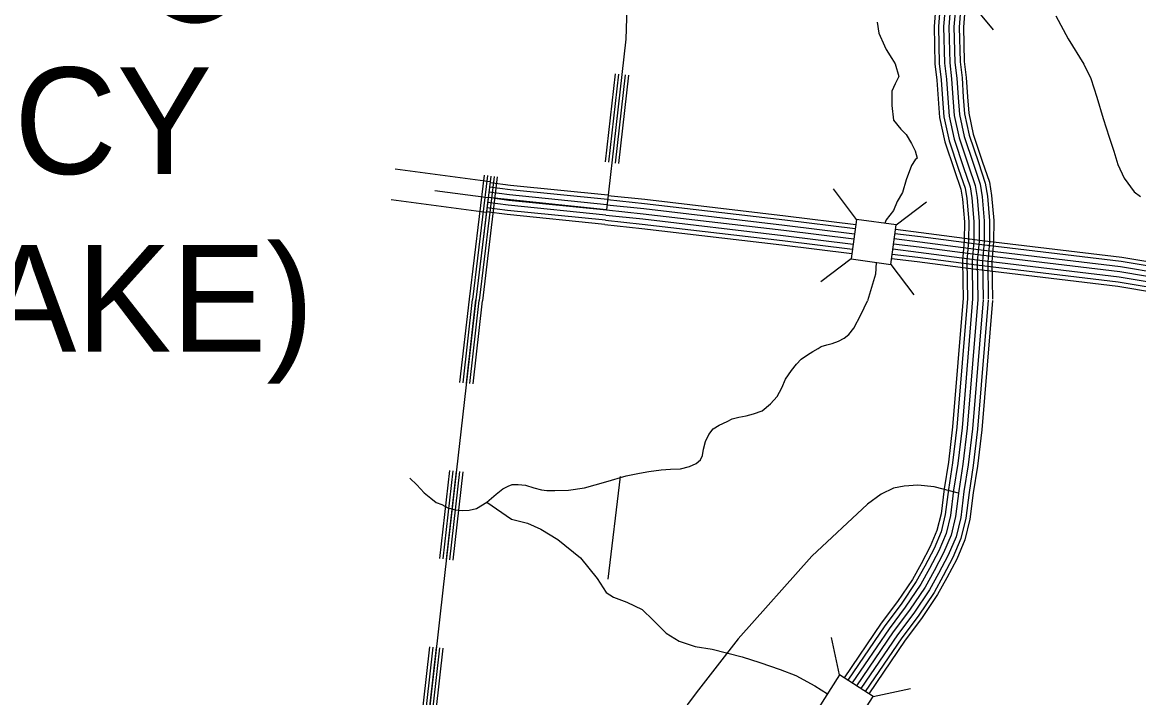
# Model space of a CAD drawing. Extents: x 1788175 to 1969470, y 584502 to 738744.
# Drawn here: x 1809536 to 1816177, y 650251 to 654272 of the extents above; entities that cross this region are included whole.
import ezdxf

# ---------------------------------------------------------------- set-up
doc = ezdxf.new("R2010")
doc.units = 0
for name, color, linetype in [('DESIGN - DRAINAGE - Bridges', 7, 'Continuous'), ('DESIGN - TRANSPORTATION - Edge of Traveled Way', 7, 'Continuous'), ('DESIGN - TRANSPORTATION - Text', 7, 'Continuous'), ('SURVEY - CONTOURS - Index with Text', 7, 'Continuous'), ('SURVEY - CONTROL with Text', 7, 'Continuous'), ('SURVEY - DRAINAGE - Natural Features', 7, 'Continuous'), ('SURVEY - DRAINAGE - Storm Sewer', 7, 'Continuous'), ('SURVEY - TRANSPORTATION - Roads', 7, 'Continuous')]:
    doc.layers.add(name, color=color, linetype=linetype)

msp = doc.modelspace()

# ---------------------------------------------------------------- linework, layer by layer
at = {"layer": 'DESIGN - TRANSPORTATION - Edge of Traveled Way'}
for points in [[(1815683.9, 654310.8), (1815757.6, 654172.8), (1815851.3, 654022.9), (1815893.2, 653936.9), (1815929, 653825), (1815964.8, 653699), (1816000.6, 653587.1), (1816028.4, 653505.2), (1816052.3, 653425.2), (1816090.1, 653343.2), (1816150, 653263.3), (1816187.9, 653235.2)], [(1814621.3, 654272.2), (1814632.1, 654207.5), (1814664.5, 654132), (1814675.2, 654110.4), (1814707.6, 654056.5), (1814729.2, 654024.1), (1814750.7, 653948.6), (1814729.2, 653905.5), (1814707.6, 653862.3), (1814707.6, 653819.2), (1814707.6, 653776.1), (1814718.4, 653689.8), (1814761.5, 653635.8), (1814793.9, 653603.5), (1814826.2, 653549.6), (1814847.8, 653506.4), (1814858.6, 653463.3), (1814847.8, 653452.5), (1814826.2, 653420.1), (1814793.9, 653333.9), (1814772.3, 653258.4), (1814740, 653204.4), (1814718.4, 653150.5), (1814675.2, 653096.6), (1814666.7, 653075.1)], [(1814616.3, 652842.2), (1814610.5, 652773), (1814564.2, 652613.1)], [(1813588.8, 651731.3), (1813600.6, 651776.6), (1813620.3, 651817.9), (1813645.8, 651851.4), (1813681.3, 651873), (1813728.5, 651894.7), (1813758, 651910.4), (1813797.4, 651920.2), (1813842.6, 651928.1), (1813885.9, 651939.9), (1813937.1, 651957.6), (1813986.3, 652000.9), (1814025.6, 652044.2), (1814053.2, 652095.4), (1814076.8, 652146.5), (1814112.2, 652197.7), (1814141.7, 652237.1), (1814169.3, 652266.6), (1814206.7, 652292.2), (1814238.1, 652311.8), (1814269.6, 652329.5), (1814287.3, 652341.3), (1814322.8, 652351.2), (1814354.2, 652359.1), (1814391.6, 652372.8), (1814425.1, 652390.5), (1814452.6, 652412.2), (1814482.1, 652451.5), (1814523.5, 652530.3), (1814564.2, 652613.1)], [(1812097.9, 651372.9), (1812108.5, 651369.9), (1812153.7, 651365.9), (1812195.1, 651367.9), (1812238.4, 651377.8), (1812299.4, 651415.1), (1812354.5, 651462.4), (1812393.8, 651493.9), (1812425.3, 651509.6), (1812450.9, 651519.4), (1812486.3, 651519.4), (1812529.6, 651515.5), (1812578.8, 651499.8), (1812624, 651488), (1812655.5, 651484), (1812702.8, 651484), (1812785.4, 651486), (1812879.9, 651499.8), (1813007.8, 651535.2), (1813127.8, 651570.6), (1813206.5, 651588.3), (1813263.6, 651598.1), (1813336.4, 651608), (1813391.5, 651611.9), (1813450.5, 651613.9), (1813505.6, 651627.7), (1813545, 651645.4), (1813570.5, 651667), (1813582.3, 651692.6), (1813588.2, 651730)], [(1811841.2, 651558.3), (1811883.4, 651517.2), (1811925.6, 651469.5)], [(1811925.6, 651469.5), (1811966.8, 651438.8), (1811998.3, 651413.2), (1812031.7, 651401.4), (1812067.2, 651381.7), (1812093.2, 651374.2)]]:
    msp.add_lwpolyline(points, dxfattribs=at)
at = {"layer": 'DESIGN - TRANSPORTATION - Text'}
msp.add_lwpolyline([(1812299.4, 651415.1), (1812446.7, 651313), (1812540.5, 651290.5), (1812620.3, 651254), (1812722, 651193.4), (1812857.4, 651082.6), (1812954.7, 650959.9), (1813008.3, 650877.5), (1813052.1, 650849.3), (1813131.9, 650818.8), (1813223.7, 650776.3), (1813289.4, 650711.8), (1813366.9, 650635.3), (1813442.7, 650586.9), (1813538.5, 650556.3), (1813640.4, 650539.8), (1813818.1, 650494.8), (1813923.9, 650460.2), (1814043.7, 650419.5), (1814137.5, 650382.9), (1814251.2, 650322.3), (1814326, 650274.6)], dxfattribs=at)
at = {"layer": 'SURVEY - CONTOURS - Index with Text'}
for points in [[(1815230.7, 652974.6), (1816076.8, 652873.3), (1816555.3, 652793.4), (1816657.4, 652759.3), (1816753.8, 652727.7), (1816834.4, 652690.6), (1816874.4, 652669.5)], [(1815220.4, 652888.5), (1816064.5, 652787.4), (1816534.3, 652709), (1816630.2, 652676.9), (1816722.1, 652646.8), (1816796, 652612.8), (1816834, 652592.8)], [(1815220.4, 652888.5), (1816064.5, 652787.4), (1816534.3, 652709), (1816630.2, 652676.9), (1816722.1, 652646.8), (1816796, 652612.8), (1816834, 652592.8)], [(1815224.1, 652919.3), (1816068.9, 652818.1), (1816541.8, 652739.2), (1816639.9, 652706.4), (1816733.4, 652675.8), (1816809.7, 652640.6), (1816848.4, 652620.2)], [(1815227.8, 652950.1), (1816073.3, 652848.8), (1816549.3, 652769.3), (1816649.6, 652735.8), (1816744.8, 652704.7), (1816823.5, 652668.4), (1816862.9, 652647.6)], [(1815213.1, 652827), (1816055.7, 652726), (1816519.2, 652648.6), (1816610.7, 652618.1), (1816699.4, 652589), (1816768.5, 652557.2), (1816805, 652537.9)], [(1815216.7, 652857.7), (1816060.1, 652756.7), (1816526.7, 652678.8), (1816620.4, 652647.5), (1816710.7, 652617.9), (1816782.3, 652585), (1816819.5, 652565.4)], [(1815210, 652801.4), (1816052.1, 652700.6), (1816513, 652623.6), (1816602.6, 652593.6), (1816690, 652565.1), (1816757.2, 652534.1), (1816793, 652515.2)]]:
    msp.add_lwpolyline(points, dxfattribs=at)
at = {"layer": 'SURVEY - CONTROL with Text'}
for points in [[(1814972.9, 654421.2), (1814972.2, 654406.1), (1814959.5, 654247.3), (1814965.1, 654024.6), (1814977, 653926.9), (1814984.5, 653815.1), (1814992.6, 653704.6), (1815024.6, 653560), (1815081.5, 653389.6), (1815119, 653278.1), (1815129, 653218.7), (1815139.9, 653084.2), (1815139.6, 652971.7), (1815129.1, 652851.1), (1815132.5, 652620.9)], [(1814998.5, 654418.6), (1814997.9, 654404.5), (1814985.2, 654246.5), (1814990.7, 654026.5), (1815002.6, 653929.3), (1815010.1, 653816.9), (1815018.2, 653708.3), (1815049.4, 653566.9), (1815105.9, 653397.8), (1815144, 653284.4), (1815154.5, 653221.8), (1815165.7, 653085.2), (1815165.3, 652970.6), (1815154.9, 652850.2), (1815158.2, 652621.3)], [(1815029.4, 654415.5), (1815028.8, 654402.6), (1815016.3, 654245.7), (1815021.7, 654028.8), (1815033.5, 653932.2), (1815041.1, 653819.1), (1815048.9, 653712.8), (1815079.3, 653575.1), (1815135.3, 653407.6), (1815174.2, 653291.9), (1815185.3, 653225.7), (1815196.7, 653086.5), (1815196.3, 652969.2), (1815185.9, 652849.1), (1815189.2, 652621.8)], [(1815060.3, 654412.4), (1815059.8, 654400.6), (1815047.3, 654244.8), (1815052.6, 654031.1), (1815064.3, 653935.1), (1815072, 653821.3), (1815079.7, 653717.4), (1815109.2, 653583.4), (1815164.7, 653417.5), (1815204.3, 653299.5), (1815216.1, 653229.5), (1815227.7, 653087.7), (1815227.3, 652967.8), (1815216.9, 652848), (1815220.2, 652622.2)], [(1815091.2, 654409.4), (1815090.7, 654398.7), (1815078.3, 654244), (1815083.6, 654033.3), (1815095.2, 653938.1), (1815102.9, 653823.4), (1815110.4, 653721.9), (1815139.2, 653591.7), (1815194.1, 653427.3), (1815234.5, 653307), (1815246.9, 653233.4), (1815258.7, 653088.9), (1815258.3, 652966.4), (1815247.9, 652846.9), (1815251.2, 652622.7)], [(1815122.1, 654406.3), (1815121.7, 654396.7), (1815109.4, 654243.1), (1815114.6, 654035.6), (1815126.1, 653941), (1815133.8, 653825.6), (1815141.2, 653726.4), (1815169.1, 653600), (1815223.5, 653437.1), (1815264.6, 653314.6), (1815277.7, 653237.2), (1815289.7, 653090.1), (1815289.3, 652965), (1815279, 652845.7), (1815282.2, 652623.1)], [(1815146.7, 654403.8), (1815146.3, 654395.2), (1815134.1, 654242.5), (1815139.2, 654037.4), (1815150.7, 653943.3), (1815158.5, 653827.4), (1815165.7, 653730), (1815192.9, 653606.6), (1815246.9, 653445), (1815288.7, 653320.6), (1815302.2, 653240.3), (1815314.4, 653091.1), (1815314, 652963.9), (1815303.7, 652844.9), (1815306.9, 652623.5)], [(1815132.8, 652629.4), (1815069.9, 651863.7), (1815044.8, 651653.3), (1815019.7, 651493.9), (1815001.1, 651345.6), (1814977.1, 651245.7), (1814936.8, 651150.2), (1814882.2, 651046.7), (1814831.9, 650955.3), (1814742.6, 650823.1), (1814645.9, 650694), (1814424.8, 650369)], [(1815158.4, 652627.3), (1815095.5, 651861.2), (1815070.3, 651649.8), (1815045.2, 651490.3), (1815026.4, 651341), (1815001.7, 651237.6), (1814960, 651139.2), (1814904.8, 651034.5), (1814853.9, 650941.9), (1814763.5, 650808.2), (1814666.9, 650679.1), (1814446.4, 650355.1)], [(1815189.3, 652624.7), (1815126.4, 651858.1), (1815101, 651645.6), (1815075.9, 651486), (1815057, 651335.5), (1815031.2, 651227.9), (1814988, 651125.9), (1814932.1, 651019.8), (1814880.4, 650925.7), (1814788.8, 650790.3), (1814692.1, 650661.1), (1814472.5, 650338.3)], [(1815220.2, 652622.2), (1815157.2, 651854.9), (1815131.7, 651641.3), (1815106.6, 651481.6), (1815087.5, 651329.9), (1815060.8, 651218.2), (1815016.1, 651112.6), (1814959.4, 651005.1), (1814906.9, 650909.5), (1814814.1, 650772.3), (1814717.3, 650643), (1814498.6, 650321.5)], [(1815220.2, 652622.2), (1815157.2, 651854.9), (1815131.7, 651641.3), (1815106.6, 651481.6), (1815087.5, 651329.9), (1815060.8, 651218.2), (1815016.1, 651112.6), (1814959.4, 651005.1), (1814906.9, 650909.5), (1814814.1, 650772.3), (1814717.3, 650643), (1814498.6, 650321.5)], [(1815251.1, 652619.7), (1815188.1, 651851.8), (1815162.4, 651637.1), (1815137.3, 651477.3), (1815118.1, 651324.4), (1815090.3, 651208.5), (1815044.1, 651099.3), (1814986.7, 650990.4), (1814933.3, 650893.3), (1814839.3, 650754.3), (1814742.6, 650625), (1814524.6, 650304.8)], [(1815282, 652617.1), (1815218.9, 651848.7), (1815193.1, 651632.8), (1815168, 651473), (1815148.6, 651318.8), (1815119.9, 651198.8), (1815072.2, 651086), (1815014, 650975.7), (1814959.8, 650877.1), (1814864.6, 650736.3), (1814767.8, 650607), (1814550.7, 650288)], [(1815306.6, 652615.1), (1815243.5, 651846.3), (1815217.6, 651629.4), (1815192.5, 651469.5), (1815173, 651314.4), (1815143.4, 651191), (1815094.5, 651075.4), (1815035.8, 650964), (1814980.9, 650864.2), (1814884.7, 650722), (1814787.9, 650592.6), (1814571.5, 650274.6)]]:
    msp.add_lwpolyline(points, dxfattribs=at)
at = {"layer": 'SURVEY - DRAINAGE - Natural Features'}
for points in [[(1811017, 657484.7), (1811053.5, 657502.6), (1811060.8, 657505.4), (1811083.1, 657515.1), (1811111.1, 657519), (1811145, 657517), (1811346.9, 657488.8), (1812420.2, 657339.7), (1812603.8, 658352.5), (1813094.9, 657958.3), (1813288.2, 657594.4), (1812947.9, 657281.1), (1812751.9, 656022.6), (1813181.6, 655948.1), (1813126.8, 654171.9), (1813010.9, 653154.3)], [(1813062.9, 653964.9), (1813003.2, 653440.3)], [(1813082.8, 653962.7), (1813023, 653438.1)], [(1813102.7, 653960.4), (1813042.9, 653435.8)], [(1813122.5, 653958.1), (1813062.8, 653433.5)], [(1813141.4, 653956), (1813081.7, 653431.4)], [(1812283, 653361.3), (1812194.9, 652623.2)], [(1812302.8, 653358.7), (1812214.8, 652620.8)], [(1812322.6, 653356), (1812234.6, 652618.5)], [(1812342.5, 653353.4), (1812254.5, 652616.1)], [(1812361.3, 653350.9), (1812273.4, 652613.8)], [(1812307.5, 653229.2), (1812234.6, 652618.5)], [(1813010.9, 653154.3), (1812307.5, 653229.2)], [(1812139.5, 652128), (1812195.9, 652622.9)], [(1812234.6, 652618.5), (1812039.7, 650908.6), (1811792.8, 648713.3)], [(1812158.3, 652125.9), (1812214.8, 652620.7)], [(1812178.2, 652123.6), (1812234.6, 652618.5)], [(1812198.1, 652121.3), (1812254.5, 652616.2)], [(1812218, 652119.1), (1812274.4, 652613.9)], [(1812019.9, 651078.8), (1812079.7, 651603.4)], [(1812038.7, 651076.7), (1812098.5, 651601.3)], [(1812058.6, 651074.4), (1812118.4, 651599)], [(1812078.5, 651072.1), (1812138.3, 651596.7)], [(1812098.3, 651069.9), (1812158.2, 651594.5)], [(1813092.4, 651567.7), (1813019.5, 650956.9)], [(1811754.1, 648717.7), (1811960.6, 650554.1)], [(1811773, 648715.5), (1811979.5, 650552)], [(1811792.8, 648713.3), (1811999.4, 650549.7)], [(1811812.7, 648711.1), (1812019.2, 650547.5)], [(1811832.6, 648708.8), (1812039.1, 650545.3)]]:
    msp.add_lwpolyline(points, dxfattribs=at)
at = {"layer": 'SURVEY - DRAINAGE - Storm Sewer'}
for p, q in [((1815167.3, 654401.7), (1815311.1, 654226)), ((1814499, 653098.3), (1814361.8, 653279.3)), ((1814734.3, 653065.8), (1814915.3, 653203)), ((1814466.5, 652862.9), (1814285.4, 652725.7)), ((1814701.8, 652830.4), (1814839, 652649.4)), ((1814397.8, 650386.3), (1814349.6, 650608.2)), ((1814597.7, 650257.8), (1814819.6, 650306))]:
    msp.add_line(p, q, dxfattribs=at)
for points in [[(1814734.3, 653065.8), (1814498.9, 653098.3), (1814466.5, 652862.9), (1814701.8, 652830.4)], [(1814469.2, 650057.9), (1814597.7, 650257.8), (1814397.8, 650386.3), (1814269.4, 650186.4)]]:
    msp.add_lwpolyline(points, close=True, dxfattribs=at)
at = {"layer": 'SURVEY - TRANSPORTATION - Roads'}
for points in [[(1812319.8, 653322.7), (1811753.2, 653397.4)], [(1813017.1, 653216), (1812437.5, 653274.6), (1812315.6, 653290.7)], [(1813019.7, 653241.6), (1812440.4, 653300.2), (1812319, 653316.2)], [(1811989.9, 653271.1), (1812307.5, 653229.2)], [(1813010.9, 653154.3), (1812430.3, 653213), (1812307.5, 653229.2)], [(1813014, 653185.2), (1812433.9, 653243.8), (1812311.6, 653259.9)], [(1812346.8, 653224), (1812430.3, 653213), (1813010.9, 653154.3)], [(1813019.6, 653240.6), (1813239.4, 653218.4), (1814075.9, 653119.5), (1814494.8, 653068.1)], [(1812295.7, 653139.3), (1811730.5, 653213.8)], [(1813004.6, 653092.7), (1812423.1, 653151.4), (1812299.4, 653167.7)], [(1813007.7, 653123.5), (1812426.7, 653182.2), (1812303.5, 653198.5)], [(1813010.9, 653154.3), (1813229.9, 653132.2), (1814065.5, 653033.4), (1814482.9, 652982.2)], [(1813010.9, 653154.3), (1813229.9, 653132.2), (1814065.5, 653033.4), (1814482.9, 652982.2)], [(1813014, 653185.2), (1813233.3, 653163), (1814069.2, 653064.2), (1814487.1, 653012.9)], [(1813017.1, 653216), (1813236.7, 653193.8), (1814072.9, 653095), (1814491.4, 653043.6)], [(1813002.1, 653068.1), (1812420.2, 653126.9), (1812296.2, 653143.2)], [(1813004.6, 653092.7), (1813223.2, 653070.6), (1814058.1, 652971.8), (1814474.4, 652920.8)], [(1813007.7, 653123.5), (1813226.5, 653101.4), (1814061.8, 653002.6), (1814478.7, 652951.5)], [(1813002, 653067.1), (1813220.4, 653045), (1814055, 652946.3), (1814470.9, 652895.3)], [(1814730.6, 653039.2), (1814882.1, 653020.6), (1815231.8, 652974.5)], [(1814723, 652984), (1814875, 652965.4), (1815224.5, 652919.3)], [(1814727.2, 653014.7), (1814878.9, 652996.1), (1815228.5, 652950)], [(1814710.3, 652891.9), (1814863.3, 652873.1), (1815212.3, 652827.1)], [(1814714.5, 652922.6), (1814867.2, 652903.9), (1815216.4, 652857.8)], [(1814718.8, 652953.3), (1814871.1, 652934.6), (1815220.4, 652888.5)], [(1814718.8, 652953.3), (1814871.1, 652934.6), (1815220.4, 652888.5)], [(1814706.8, 652866.4), (1814860, 652847.6), (1815209, 652801.6)], [(1815104.9, 651468.2), (1814960.6, 651506.5), (1814862.6, 651515), (1814782.6, 651509.4), (1814718.6, 651497.8), (1814644.4, 651462.1), (1814564.1, 651402.5), (1814232.6, 651093.8), (1813794.1, 650601.5), (1813558.5, 650298.4), (1813496.1, 650216.6), (1813451.7, 650130.8), (1813415.2, 650030.8), (1813398.4, 649890.8), (1813401.7, 649756.6), (1813441.2, 649648.3), (1813558.3, 649495.5), (1813803.4, 649306.6)]]:
    msp.add_lwpolyline(points, dxfattribs=at)

# ---------------------------------------------------------------- texts
at = {"layer": 'DESIGN - DRAINAGE - Bridges'}
msp.add_text('CREEK', height=739, rotation=42.41581, dxfattribs=at).set_placement((1810490, 654103.8))
for s, height, p in [('(J. PERCY', 634, (1806566, 653368.7)), ('PRIEST LAKE)', 633.999, (1805522.7, 652311.3))]:
    msp.add_text(s, height=height, dxfattribs=at).set_placement(p)

doc.saveas('drawing.dxf')
